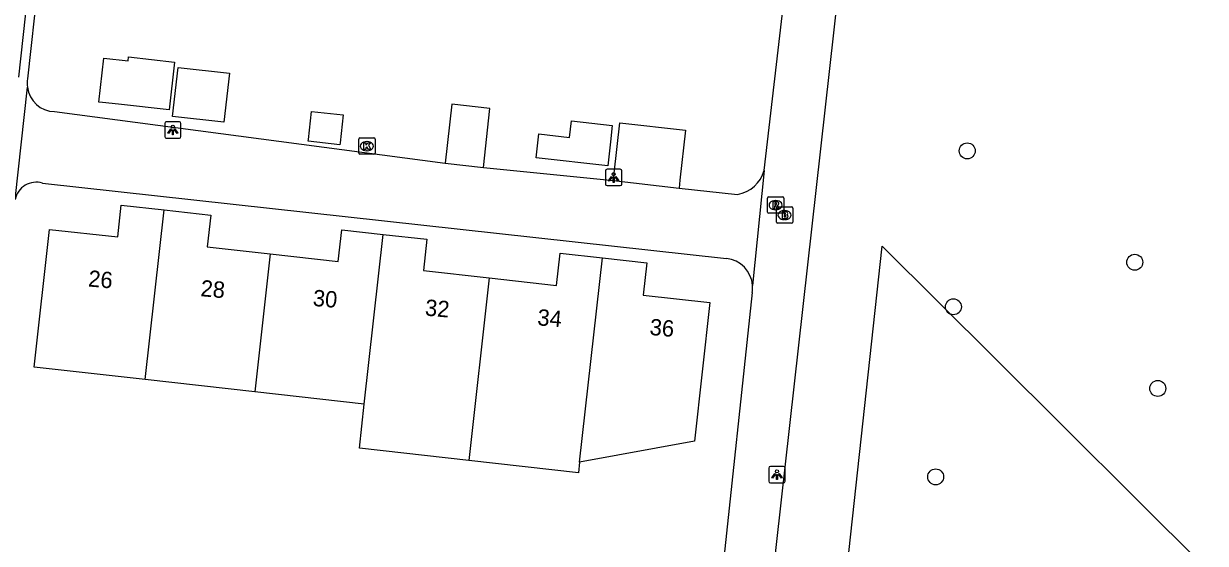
# Model space of a CAD drawing. Extents: x 161928 to 163055, y 386475 to 387428.
# Drawn here: x 162690.3 to 162762.7, y 387002.4 to 387034.2 of the extents above; entities that cross this region are included whole.
import ezdxf

# ---------------------------------------------------------------- set-up
doc = ezdxf.new("R2010")
doc.units = 0
for name, color, linetype in [('IMGEO_Boom', 7, 'Continuous'), ('IMGEO_Brandkraan', 7, 'Continuous'), ('IMGEO_Groenvoorziening', 7, 'Continuous'), ('IMGEO_Kolk', 7, 'Continuous'), ('IMGEO_Lichtpunt', 7, 'Continuous'), ('IMGEO_Pand', 7, 'Continuous'), ('IMGEO_Pand_nummerreeks', 7, 'Continuous'), ('IMGEO_Rioolput', 7, 'Continuous'), ('IMGEO_Voetpad_open', 7, 'Continuous')]:
    doc.layers.add(name, color=color, linetype=linetype)

msp = doc.modelspace()

# ---------------------------------------------------------------- linework, layer by layer
at = {"layer": 'IMGEO_Boom'}
for centre in [(162748.089, 387026.453), (162758.346, 387019.634), (162747.239, 387016.911), (162759.758, 387011.916), (162746.155, 387006.507)]:
    msp.add_circle(centre, 0.489, dxfattribs=at)
at = {"layer": 'IMGEO_Brandkraan'}
for p, q in [((162736.398, 387022.097), (162736.398, 387022.949)), ((162736.473, 387023.023), (162737.325, 387023.023)), ((162736.886, 387022.803), (162736.911, 387022.803)), ((162737.399, 387022.949), (162737.399, 387022.097)), ((162737.325, 387022.023), (162736.473, 387022.023)), ((162736.909, 387022.243), (162736.884, 387022.243))]:
    msp.add_line(p, q, dxfattribs=at)
for points in [[(162736.398, 387022.097), (162736.398, 387022.949)], [(162736.473, 387023.023), (162737.325, 387023.023)], [(162736.746, 387022.723), (162736.746, 387022.323), (162736.959, 387022.323)], [(162736.977, 387022.723), (162736.746, 387022.723)], [(162736.925, 387022.642), (162736.871, 387022.642), (162736.871, 387022.566)], [(162736.871, 387022.566), (162736.924, 387022.566)], [(162736.933, 387022.49), (162736.871, 387022.49), (162736.871, 387022.409)], [(162737.399, 387022.949), (162737.399, 387022.097)], [(162737.325, 387022.023), (162736.473, 387022.023)], [(162736.871, 387022.409), (162736.933, 387022.409)]]:
    msp.add_lwpolyline(points, dxfattribs=at)
for centre, radius, start, end in [((162736.475, 387022.947), 0.0765, 91.55205, 178.44795), ((162736.475, 387022.947), 0.0765, 91.55205, 178.44795), ((162736.926, 387022.604), 0.0379, 267.82845, 90.93552), ((162736.934, 387022.449), 0.0404, 269.87594, 90.50774), ((162736.981, 387022.578), 0.145, 59.4692, 91.53667), ((162737.006, 387022.625), 0.0922, 285.51372, 58.15012), ((162737.011, 387022.433), 0.105, 301.31148, 78.98903), ((162737.323, 387022.947), 0.0765, 1.55205, 88.44795), ((162737.323, 387022.947), 0.0765, 1.55205, 88.44795), ((162736.475, 387022.099), 0.0765, 181.55205, 268.44795), ((162736.475, 387022.099), 0.0765, 181.55205, 268.44795), ((162736.965, 387022.574), 0.251, 268.66757, 293.53466), ((162737.323, 387022.099), 0.0765, 271.55205, 358.44795), ((162737.323, 387022.099), 0.0765, 271.55205, 358.44795)]:
    msp.add_arc(centre, radius, start, end, dxfattribs=at)
for centre, major_axis, ratio, start_param, end_param in [((162736.885, 387022.523), (-0.387, 0.002), 0.722429, 4.712389, 7.853982), ((162736.91, 387022.523), (-0.39, 0.002), 0.717154, 1.570796, 4.712389)]:
    msp.add_ellipse(centre, major_axis=major_axis, ratio=ratio, start_param=start_param, end_param=end_param, dxfattribs=at)
at = {"layer": 'IMGEO_Groenvoorziening'}
msp.add_lwpolyline([(162747.184, 386985.166), (162739.684, 386992.573), (162740.623, 387000), (162742.886, 387020.627), (162749.79, 387013.755), (162762.672, 387000.932)], dxfattribs=at)
at = {"layer": 'IMGEO_Kolk'}
for p, q in [((162710.819, 387026.317), (162710.819, 387027.169)), ((162710.894, 387027.243), (162711.746, 387027.243)), ((162711.307, 387027.023), (162711.332, 387027.023)), ((162711.82, 387027.169), (162711.82, 387026.317)), ((162711.746, 387026.243), (162710.894, 387026.243)), ((162711.33, 387026.463), (162711.305, 387026.463))]:
    msp.add_line(p, q, dxfattribs=at)
for points in [[(162710.819, 387026.317), (162710.819, 387027.169)], [(162710.894, 387027.243), (162711.746, 387027.243)], [(162711.14, 387026.943), (162711.263, 387026.943), (162711.263, 387026.792), (162711.393, 387026.943), (162711.557, 387026.943), (162711.411, 387026.792), (162711.564, 387026.543), (162711.412, 387026.543), (162711.327, 387026.707), (162711.263, 387026.64), (162711.263, 387026.543), (162711.14, 387026.543), (162711.14, 387026.943)], [(162711.82, 387027.169), (162711.82, 387026.317)], [(162711.746, 387026.243), (162710.894, 387026.243)]]:
    msp.add_lwpolyline(points, dxfattribs=at)
for centre, start, end in [((162710.896, 387027.167), 91.55205, 178.44795), ((162710.896, 387027.167), 91.55205, 178.44795), ((162711.744, 387027.167), 1.55205, 88.44795), ((162711.744, 387027.167), 1.55205, 88.44795), ((162710.896, 387026.319), 181.55205, 268.44795), ((162710.896, 387026.319), 181.55205, 268.44795), ((162711.744, 387026.319), 271.55205, 358.44795), ((162711.744, 387026.319), 271.55205, 358.44795)]:
    msp.add_arc(centre, 0.0765, start, end, dxfattribs=at)
for centre, major_axis, ratio, start_param, end_param in [((162711.306, 387026.743), (-0.387, 0.002), 0.722429, 4.712389, 7.853982), ((162711.331, 387026.743), (-0.39, 0.002), 0.717154, 1.570796, 4.712389)]:
    msp.add_ellipse(centre, major_axis=major_axis, ratio=ratio, start_param=start_param, end_param=end_param, dxfattribs=at)
at = {"layer": 'IMGEO_Lichtpunt'}
for p, q in [((162698.938, 387028.132), (162698.938, 387027.325)), ((162698.938, 387028.132), (162698.938, 387027.325)), ((162699.84, 387028.227), (162699.032, 387028.227)), ((162699.84, 387028.227), (162699.032, 387028.227)), ((162699.934, 387027.325), (162699.934, 387028.132)), ((162699.934, 387027.325), (162699.934, 387028.132)), ((162699.032, 387027.231), (162699.84, 387027.231)), ((162699.032, 387027.231), (162699.84, 387027.231)), ((162725.936, 387025.227), (162725.936, 387024.42)), ((162725.936, 387025.227), (162725.936, 387024.42)), ((162726.838, 387025.322), (162726.03, 387025.322)), ((162726.838, 387025.322), (162726.03, 387025.322)), ((162726.932, 387024.42), (162726.932, 387025.227)), ((162726.932, 387024.42), (162726.932, 387025.227)), ((162726.03, 387024.326), (162726.838, 387024.326)), ((162726.03, 387024.326), (162726.838, 387024.326)), ((162735.938, 387007.045), (162735.938, 387006.238)), ((162735.938, 387007.045), (162735.938, 387006.238)), ((162736.84, 387007.14), (162736.032, 387007.14)), ((162736.84, 387007.14), (162736.032, 387007.14)), ((162736.934, 387006.238), (162736.934, 387007.045)), ((162736.934, 387006.238), (162736.934, 387007.045)), ((162736.032, 387006.144), (162736.84, 387006.144)), ((162736.032, 387006.144), (162736.84, 387006.144))]:
    msp.add_line(p, q, dxfattribs=at)
for points in [[(162699.312, 387027.796), (162699.351, 387027.768), (162699.163, 387027.506), (162699.125, 387027.533), (162699.312, 387027.796)], [(162699.414, 387027.748), (162699.461, 387027.748), (162699.461, 387027.426), (162699.414, 387027.426), (162699.414, 387027.748)], [(162699.524, 387027.768), (162699.562, 387027.795), (162699.749, 387027.533), (162699.71, 387027.505), (162699.524, 387027.768)], [(162726.31, 387024.891), (162726.349, 387024.863), (162726.161, 387024.601), (162726.123, 387024.628), (162726.31, 387024.891)], [(162726.412, 387024.843), (162726.459, 387024.843), (162726.459, 387024.521), (162726.412, 387024.521), (162726.412, 387024.843)], [(162726.522, 387024.863), (162726.56, 387024.89), (162726.747, 387024.628), (162726.708, 387024.6), (162726.522, 387024.863)], [(162736.312, 387006.709), (162736.351, 387006.681), (162736.163, 387006.419), (162736.125, 387006.446), (162736.312, 387006.709)], [(162736.414, 387006.661), (162736.461, 387006.661), (162736.461, 387006.339), (162736.414, 387006.339), (162736.414, 387006.661)], [(162736.524, 387006.681), (162736.562, 387006.708), (162736.749, 387006.446), (162736.71, 387006.418), (162736.524, 387006.681)]]:
    msp.add_lwpolyline(points, dxfattribs=at)
for centre in [(162699.437, 387027.93), (162726.435, 387025.025), (162736.437, 387006.843)]:
    msp.add_circle(centre, 0.0994, dxfattribs=at)
for centre, start, end in [((162699.032, 387028.132), 90, 180), ((162699.032, 387028.132), 90, 180), ((162699.84, 387028.132), 0, 90), ((162699.84, 387028.132), 0, 90), ((162699.032, 387027.325), 180, 270), ((162699.032, 387027.325), 180, 270), ((162699.84, 387027.325), 270, 0), ((162699.84, 387027.325), 270, 360), ((162726.03, 387025.227), 90, 180), ((162726.03, 387025.227), 90, 180), ((162726.838, 387025.227), 0, 90), ((162726.838, 387025.227), 0, 90), ((162726.03, 387024.42), 180, 270), ((162726.03, 387024.42), 180, 270), ((162726.838, 387024.42), 270, 0), ((162726.838, 387024.42), 270, 360), ((162736.032, 387007.045), 90, 180), ((162736.032, 387007.045), 90, 180), ((162736.84, 387007.045), 0, 90), ((162736.84, 387007.045), 0, 90), ((162736.032, 387006.238), 180, 270), ((162736.032, 387006.238), 180, 270), ((162736.84, 387006.238), 270, 0), ((162736.84, 387006.238), 270, 360)]:
    msp.add_arc(centre, 0.0946, start, end, dxfattribs=at)
at = {"layer": 'IMGEO_Pand'}
for points in [[(162699.532, 387031.884), (162699.203, 387028.956), (162696.101, 387029.303), (162695.131, 387029.412), (162694.907, 387029.437), (162695.208, 387032.117), (162696.693, 387031.951), (162696.72, 387032.199), (162699.532, 387031.884)], [(162702.901, 387031.198), (162702.565, 387028.198), (162699.421, 387028.55), (162699.757, 387031.551), (162702.901, 387031.198)], [(162718.457, 387025.432), (162718.86, 387029.047), (162716.528, 387029.307), (162716.125, 387025.692)], [(162709.686, 387026.936), (162709.686, 387026.934), (162709.673, 387026.818), (162707.728, 387027.036), (162707.74, 387027.147), (162707.933, 387028.87), (162709.878, 387028.652), (162709.686, 387026.936)], [(162726.344, 387028.005), (162726.231, 387026.995), (162726.067, 387025.531), (162721.694, 387026.021), (162721.858, 387027.485), (162723.732, 387027.275), (162723.845, 387028.286), (162726.344, 387028.005)], [(162726.414, 387024.629), (162726.466, 387025.095), (162726.811, 387028.172), (162730.839, 387027.721), (162730.495, 387024.653), (162730.442, 387024.178)], [(162716.125, 387025.692), (162718.457, 387025.432)], [(162726.414, 387024.629), (162730.442, 387024.178)], [(162697.746, 387012.463), (162690.947, 387013.224), (162691.89, 387021.65), (162696.062, 387021.183), (162696.281, 387023.137), (162698.909, 387022.843)], [(162697.746, 387012.463), (162698.909, 387022.843)], [(162698.909, 387022.843), (162701.755, 387022.524), (162701.538, 387020.584), (162705.4, 387020.152)], [(162705.4, 387020.152), (162709.566, 387019.685), (162709.783, 387021.624), (162712.326, 387021.339)], [(162711.161, 387010.961), (162712.326, 387021.339)], [(162712.326, 387021.339), (162714.997, 387021.04), (162714.784, 387019.134), (162718.819, 387018.682)], [(162705.4, 387020.152), (162704.454, 387011.712)], [(162718.819, 387018.682), (162722.938, 387018.22), (162723.159, 387020.19), (162725.748, 387019.9)], [(162725.748, 387019.9), (162728.459, 387019.597), (162728.239, 387017.63), (162732.328, 387017.172), (162731.379, 387008.697), (162724.348, 387007.411)], [(162724.348, 387007.411), (162725.748, 387019.9)], [(162718.819, 387018.682), (162717.566, 387007.507)], [(162704.454, 387011.712), (162697.746, 387012.463)], [(162711.161, 387010.961), (162704.454, 387011.712)], [(162717.566, 387007.507), (162710.859, 387008.258), (162711.161, 387010.961)], [(162724.348, 387007.411), (162724.274, 387006.755), (162717.566, 387007.507)]]:
    msp.add_lwpolyline(points, dxfattribs=at)
at = {"layer": 'IMGEO_Rioolput'}
for p, q in [((162735.853, 387022.705), (162735.853, 387023.557)), ((162735.928, 387023.631), (162736.78, 387023.631)), ((162736.341, 387023.411), (162736.366, 387023.411)), ((162736.854, 387023.557), (162736.854, 387022.705)), ((162736.78, 387022.631), (162735.928, 387022.631)), ((162736.364, 387022.851), (162736.339, 387022.851))]:
    msp.add_line(p, q, dxfattribs=at)
for points in [[(162735.853, 387022.705), (162735.853, 387023.557)], [(162735.928, 387023.631), (162736.78, 387023.631)], [(162736.442, 387023.329), (162736.19, 387023.331), (162736.19, 387022.931)], [(162736.368, 387023.25), (162736.314, 387023.25), (162736.314, 387023.169)], [(162736.314, 387023.169), (162736.366, 387023.169)], [(162736.854, 387023.557), (162736.854, 387022.705)], [(162736.78, 387022.631), (162735.928, 387022.631)], [(162736.19, 387022.931), (162736.314, 387022.931), (162736.314, 387023.093), (162736.325, 387023.093)], [(162736.372, 387023.064), (162736.443, 387022.931), (162736.583, 387022.931), (162736.518, 387023.057)]]:
    msp.add_lwpolyline(points, dxfattribs=at)
for centre, radius, start, end in [((162735.93, 387023.555), 0.0765, 91.55205, 178.44795), ((162735.93, 387023.555), 0.0765, 91.55205, 178.44795), ((162736.35, 387023.358), 0.19, 274.7715, 282.96867), ((162736.374, 387023.154), 0.0964, 77.00612, 93.18647), ((162736.388, 387023.211), 0.0378, 276.66336, 79.67722), ((162736.441, 387023.219), 0.109, 350.36119, 89.41601), ((162736.439, 387023.219), 0.112, 277.58423, 350.98172), ((162736.778, 387023.555), 0.0765, 1.55205, 88.44795), ((162736.778, 387023.555), 0.0765, 1.55205, 88.44795), ((162735.93, 387022.707), 0.0765, 181.55205, 268.44795), ((162735.93, 387022.707), 0.0765, 181.55205, 268.44795), ((162736.324, 387023.04), 0.0533, 26.02933, 88.69889), ((162736.423, 387023.004), 0.108, 29.51342, 73.79051), ((162736.778, 387022.707), 0.0765, 271.55205, 358.44795), ((162736.778, 387022.707), 0.0765, 271.55205, 358.44795)]:
    msp.add_arc(centre, radius, start, end, dxfattribs=at)
for centre, major_axis, ratio, start_param, end_param in [((162736.34, 387023.131), (-0.387, 0.002), 0.722429, 4.712389, 7.853982), ((162736.365, 387023.131), (-0.39, 0.002), 0.717154, 1.570796, 4.712389)]:
    msp.add_ellipse(centre, major_axis=major_axis, ratio=ratio, start_param=start_param, end_param=end_param, dxfattribs=at)
at = {"layer": 'IMGEO_Voetpad_open'}
for points in [[(162692.402, 387052.991), (162689.98, 387030.961)], [(162733.062, 386972.835), (162736.14, 387000), (162742.11, 387053.173)], [(162735.66, 387025.258), (162738.286, 387047.884)], [(162691.808, 387042.376), (162690.54, 387030.865)], [(162689.78, 387023.479), (162690.527, 387030.351)], [(162692.184, 387028.852), (162716.125, 387025.692)], [(162718.457, 387025.432), (162726.414, 387024.629)], [(162735.66, 387025.258), (162734.938, 387018.22)], [(162691.449, 387024.479), (162733.342, 387019.869)], [(162730.442, 387024.178), (162734.025, 387023.78)], [(162734.916, 387017.787), (162733.022, 387000), (162732.605, 386996.089)]]:
    msp.add_lwpolyline(points, dxfattribs=at)
for centre, radius, start, end in [((162692.218, 387030.565), 1.705, 169.87863, 187.22376), ((162692.227, 387030.565), 1.713, 187.17166, 268.56039), ((162733.652, 387025.836), 2.089, 280.27552, 343.9501), ((162691.075, 387023.211), 1.322, 73.55473, 168.30208), ((162733.155, 387018.091), 1.788, 4.14507, 83.98349), ((162733.13, 387018.095), 1.813, 350.22315, 3.95965)]:
    msp.add_arc(centre, radius, start, end, dxfattribs=at)

# ---------------------------------------------------------------- texts
at = {"layer": 'IMGEO_Pand_nummerreeks'}
for s, p in [('26', (162694.225, 387018.157)), ('28', (162701.105, 387017.563)), ('30', (162707.983, 387016.97)), ('32', (162714.854, 387016.378)), ('34', (162721.735, 387015.785)), ('36', (162728.612, 387015.192))]:
    msp.add_text(s, height=1, rotation=355.07166, dxfattribs=at).set_placement(p)

doc.saveas('drawing.dxf')
